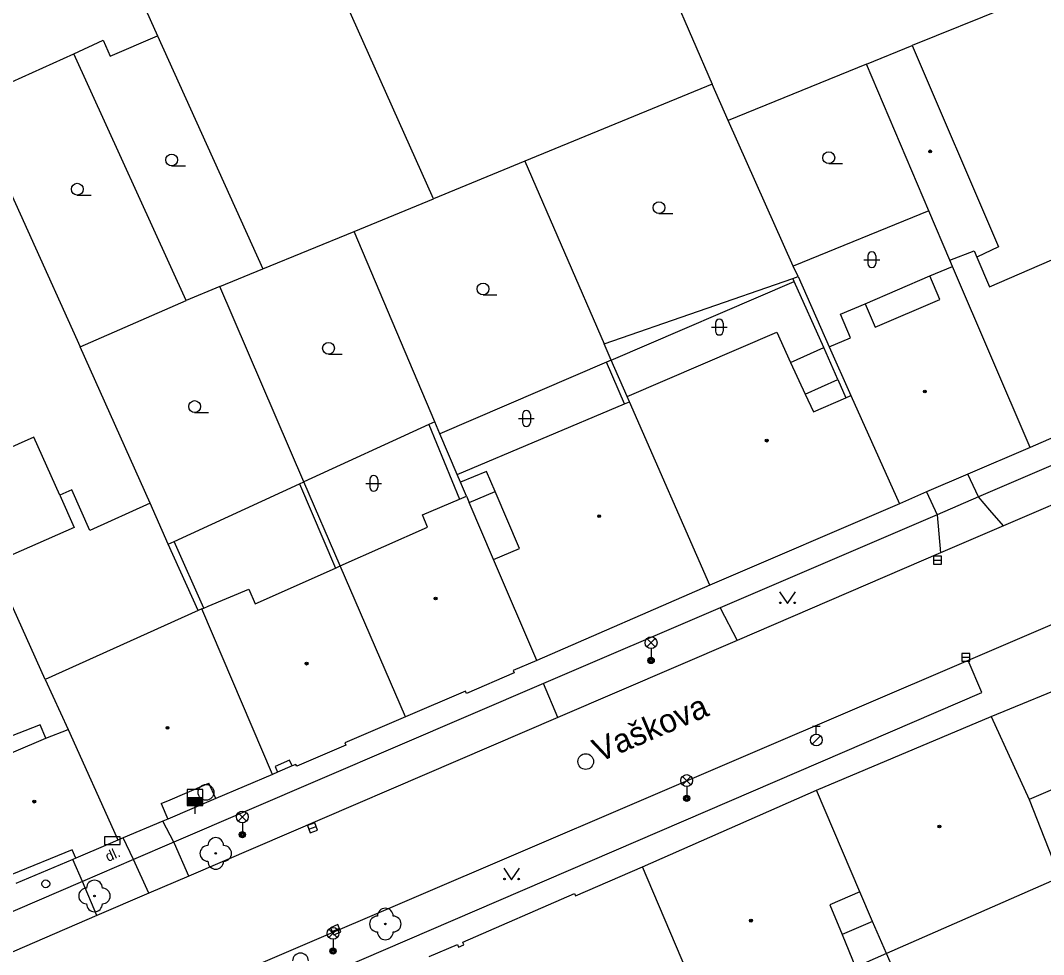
# Model space of a CAD drawing. Extents: x -596229 to -595156, y -1161237 to -1159376.
# Drawn here: x -595820.2 to -595755.3, y -1160565.9 to -1160506.5 of the extents above; entities that cross this region are included whole.
import ezdxf

# ---------------------------------------------------------------- set-up
doc = ezdxf.new("R2010")
doc.units = 0
for name, color, linetype in [('DOP - kresba z DSPS bez souradnic', 7, 'Continuous'), ('DOP - rozhrani ploch obecne', 7, 'Continuous'), ('Level 22', 7, 'Continuous'), ('Level 24', 7, 'Continuous'), ('Level 27', 7, 'Continuous'), ('Level 28', 7, 'Continuous'), ('Level 33', 7, 'Continuous'), ('Level 36', 7, 'Continuous'), ('Level 39', 7, 'Continuous'), ('Nazvy ulic', 7, 'Continuous'), ('TM - budovy zdene_ betonove - NP', 7, 'Continuous'), ('TM - budovy zdene_ betonove - VP', 7, 'Continuous'), ('TM - chodniky - VP', 7, 'Continuous'), ('TM - komunikace - VP', 7, 'Continuous'), ('TM - letecke snimky - pomocna linie', 7, 'Continuous'), ('TM - popis povrchu', 7, 'Continuous'), ('TM - rozhrani mezi zpev. plochami mezi sebou - VP', 7, 'Continuous'), ('TM - rozhrani ploch obecne - VP', 7, 'Continuous')]:
    doc.layers.add(name, color=color, linetype=linetype)

msp = doc.modelspace()

# ---------------------------------------------------------------- linework, layer by layer
at = {"layer": 'DOP - kresba z DSPS bez souradnic'}
for points in [[(-595771.11, -1160523.13), (-595771.2, -1160522.93)], [(-595769.24, -1160527.32), (-595771.11, -1160523.13)], [(-595771.34, -1160528.27), (-595769.24, -1160527.32)], [(-595768.34, -1160529.34), (-595769.24, -1160527.32)], [(-595781.88, -1160530.89), (-595783.04, -1160528.25)], [(-595770.42, -1160530.27), (-595768.34, -1160529.34)], [(-595768.34, -1160529.34), (-595767.83, -1160530.5)], [(-595794.31, -1160532.19), (-595792.37, -1160536.93)], [(-595802.52, -1160535.97), (-595800.24, -1160541.31)], [(-595808.6, -1160543.85), (-595810.49, -1160539.62)]]:
    msp.add_lwpolyline(points, dxfattribs=at)
at = {"layer": 'DOP - rozhrani ploch obecne'}
for points in [[(-595794.02, -1160517.87), (-595807.4, -1160487.94)], [(-595751.64, -1160503.29), (-595763.62, -1160508.14)], [(-595778.82, -1160504.82), (-595776.32, -1160510.6)], [(-595811.53, -1160507.53), (-595804.85, -1160522.32)], [(-595809.71, -1160524.32), (-595816.84, -1160508.67)], [(-595766.53, -1160509.33), (-595775.3, -1160512.89)], [(-595776.32, -1160510.6), (-595788.22, -1160515.49)], [(-595775.3, -1160512.89), (-595776.32, -1160510.6)], [(-595823.11, -1160512.54), (-595816.44, -1160527.26)], [(-595771.17, -1160522.14), (-595775.3, -1160512.89)], [(-595788.22, -1160515.49), (-595794.02, -1160517.87)], [(-595788.22, -1160515.49), (-595783.18, -1160527.08)], [(-595799.06, -1160519.94), (-595794.02, -1160517.87)], [(-595762.57, -1160518.63), (-595771.17, -1160522.14)], [(-595804.85, -1160522.32), (-595799.06, -1160519.94)], [(-595793.94, -1160532.02), (-595799.06, -1160519.94)], [(-595770.87, -1160522.81), (-595771.17, -1160522.14)], [(-595807.58, -1160523.44), (-595804.85, -1160522.32)], [(-595771.2, -1160522.93), (-595770.87, -1160522.81)], [(-595770.87, -1160522.81), (-595768.89, -1160527.26)], [(-595807.58, -1160523.44), (-595809.71, -1160524.32)], [(-595802.24, -1160535.84), (-595807.58, -1160523.44)], [(-595783.18, -1160527.08), (-595771.2, -1160522.93)], [(-595816.44, -1160527.26), (-595809.71, -1160524.32)], [(-595812, -1160537.2), (-595816.44, -1160527.26)], [(-595782.73, -1160528.11), (-595783.18, -1160527.08)], [(-595782.73, -1160528.11), (-595783.04, -1160528.25)], [(-595781.73, -1160530.43), (-595782.73, -1160528.11)], [(-595783.04, -1160528.25), (-595793.62, -1160532.79)], [(-595794.31, -1160532.19), (-595802.24, -1160535.84)], [(-595793.94, -1160532.02), (-595794.31, -1160532.19)], [(-595793.62, -1160532.79), (-595793.94, -1160532.02)], [(-595792.51, -1160535.38), (-595793.62, -1160532.79)], [(-595802.52, -1160535.97), (-595802.24, -1160535.84)], [(-595799.95, -1160541.18), (-595802.24, -1160535.84)], [(-595810.49, -1160539.62), (-595802.52, -1160535.97)], [(-595810.85, -1160539.79), (-595812, -1160537.2)], [(-595810.85, -1160539.79), (-595810.49, -1160539.62)], [(-595808.96, -1160544.01), (-595810.85, -1160539.79)], [(-595818.67, -1160548.38), (-595821.32, -1160542.49)], [(-595763.74, -1160569.25), (-595765.25, -1160565.78)]]:
    msp.add_lwpolyline(points, dxfattribs=at)
at = {"layer": 'Level 22'}
for centre in [(-595807.84, -1160559.43), (-595815.54, -1160562.13), (-595797.07, -1160563.91)]:
    msp.add_circle(centre, 0.05, dxfattribs=at)
for centre, start, end in [((-595807.84, -1160558.93), 0, 180), ((-595808.34, -1160559.43), 90, 270), ((-595807.34, -1160559.43), 270, 90), ((-595807.84, -1160559.93), 180, 0), ((-595815.54, -1160561.63), 0, 180), ((-595816.04, -1160562.13), 90, 270), ((-595815.04, -1160562.13), 270, 90), ((-595815.54, -1160562.63), 180, 0), ((-595797.07, -1160563.41), 0, 180), ((-595797.57, -1160563.91), 90, 270), ((-595796.57, -1160563.91), 270, 90), ((-595797.07, -1160564.41), 180, 0), ((-595802.46, -1160566.26), 0, 180)]:
    msp.add_arc(centre, 0.5, start, end, dxfattribs=at)
at = {"layer": 'Level 24'}
msp.add_lwpolyline([(-595814.907, -1160558.868), (-595813.907, -1160558.868), (-595813.907, -1160558.368), (-595814.907, -1160558.368)], close=True, dxfattribs=at)
at = {"layer": 'Level 27'}
for p, q in [((-595762.27, -1160540.81), (-595761.77, -1160540.81)), ((-595760.47, -1160546.98), (-595759.97, -1160546.98)), ((-595801.925, -1160557.895), (-595801.455, -1160557.725)), ((-595800.448, -1160564.381), (-595799.991, -1160564.179))]:
    msp.add_line(p, q, dxfattribs=at)
for points in [[(-595762.27, -1160541.06), (-595761.77, -1160541.06), (-595761.77, -1160540.56), (-595762.27, -1160540.56)], [(-595760.47, -1160547.23), (-595759.97, -1160547.23), (-595759.97, -1160546.73), (-595760.47, -1160546.73)], [(-595801.84, -1160558.13), (-595801.37, -1160557.96), (-595801.54, -1160557.49), (-595802.01, -1160557.66)], [(-595800.347, -1160564.61), (-595799.89, -1160564.407), (-595800.093, -1160563.95), (-595800.55, -1160564.153)]]:
    msp.add_lwpolyline(points, close=True, dxfattribs=at)
for centre in [(-595784.35, -1160553.6), (-595808.46, -1160555.55)]:
    msp.add_circle(centre, 0.5, dxfattribs=at)
at = {"layer": 'Level 28'}
for p, q in [((-595769.96, -1160551.355), (-595769.46, -1160551.355)), ((-595769.71, -1160551.855), (-595769.71, -1160551.355)), ((-595769.968, -1160552.502), (-595769.438, -1160551.972)), ((-595809.66, -1160555.88), (-595808.66, -1160555.88)), ((-595809.66, -1160555.93), (-595808.66, -1160555.93)), ((-595809.66, -1160555.98), (-595808.66, -1160555.98)), ((-595809.66, -1160556.03), (-595808.66, -1160556.03)), ((-595809.66, -1160556.08), (-595808.66, -1160556.08)), ((-595809.66, -1160556.13), (-595808.66, -1160556.13)), ((-595809.66, -1160556.18), (-595808.66, -1160556.18)), ((-595809.66, -1160556.23), (-595808.66, -1160556.23)), ((-595809.66, -1160556.28), (-595808.66, -1160556.28)), ((-595809.66, -1160556.33), (-595808.66, -1160556.33)), ((-595809.16, -1160556.38), (-595809.16, -1160556.91))]:
    msp.add_line(p, q, dxfattribs=at)
msp.add_lwpolyline([(-595809.66, -1160556.38), (-595808.66, -1160556.38), (-595808.66, -1160555.38), (-595809.66, -1160555.38)], close=True, dxfattribs=at)
for centre, radius in [((-595769.71, -1160552.23), 0.375), ((-595818.63, -1160561.36), 0.25)]:
    msp.add_circle(centre, radius, dxfattribs=at)
at = {"layer": 'Level 33'}
for p, q in [((-595780.465, -1160546.32), (-595779.935, -1160545.79)), ((-595780.465, -1160545.79), (-595779.935, -1160546.32)), ((-595780.2, -1160546.43), (-595780.2, -1160547.18)), ((-595778.205, -1160555.07), (-595777.675, -1160554.54)), ((-595778.205, -1160554.54), (-595777.675, -1160555.07)), ((-595777.94, -1160555.18), (-595777.94, -1160555.93)), ((-595806.415, -1160557.38), (-595805.885, -1160556.85)), ((-595806.415, -1160556.85), (-595805.885, -1160557.38)), ((-595806.15, -1160557.49), (-595806.15, -1160558.24)), ((-595800.655, -1160564.77), (-595800.125, -1160564.24)), ((-595800.655, -1160564.24), (-595800.125, -1160564.77)), ((-595800.39, -1160564.88), (-595800.39, -1160565.63))]:
    msp.add_line(p, q, dxfattribs=at)
for centre, radius in [((-595780.2, -1160546.055), 0.375), ((-595780.2, -1160547.18), 0.2), ((-595780.2, -1160547.18), 0.145), ((-595780.2, -1160547.18), 0.0876), ((-595777.94, -1160554.805), 0.375), ((-595777.94, -1160555.93), 0.2), ((-595777.94, -1160555.93), 0.145), ((-595777.94, -1160555.93), 0.0876), ((-595806.15, -1160557.115), 0.375), ((-595806.15, -1160558.24), 0.2), ((-595806.15, -1160558.24), 0.145), ((-595806.15, -1160558.24), 0.0876), ((-595800.39, -1160564.505), 0.375), ((-595800.39, -1160565.63), 0.2), ((-595800.39, -1160565.63), 0.145), ((-595800.39, -1160565.63), 0.0876)]:
    msp.add_circle(centre, radius, dxfattribs=at)
at = {"layer": 'Level 36'}
for p, q in [((-595768.92, -1160515.635), (-595768.045, -1160515.635)), ((-595810.64, -1160515.775), (-595809.765, -1160515.775)), ((-595816.63, -1160517.635), (-595815.755, -1160517.635)), ((-595779.7, -1160518.805), (-595778.825, -1160518.805)), ((-595766.436, -1160521.486), (-595766.436, -1160521.986)), ((-595765.936, -1160521.486), (-595765.936, -1160521.986)), ((-595766.686, -1160521.736), (-595765.686, -1160521.736)), ((-595790.87, -1160523.965), (-595789.995, -1160523.965)), ((-595776.366, -1160526.016), (-595775.366, -1160526.016)), ((-595776.116, -1160525.766), (-595776.116, -1160526.266)), ((-595775.616, -1160525.766), (-595775.616, -1160526.266)), ((-595800.68, -1160527.735), (-595799.805, -1160527.735)), ((-595809.18, -1160531.435), (-595808.305, -1160531.435)), ((-595788.616, -1160531.816), (-595787.616, -1160531.816)), ((-595788.366, -1160531.566), (-595788.366, -1160532.066)), ((-595787.866, -1160531.566), (-595787.866, -1160532.066)), ((-595798.056, -1160535.686), (-595798.056, -1160536.186)), ((-595797.556, -1160535.686), (-595797.556, -1160536.186)), ((-595798.306, -1160535.936), (-595797.306, -1160535.936))]:
    msp.add_line(p, q, dxfattribs=at)
for points in [[(-595772.04, -1160542.82), (-595771.54, -1160543.57), (-595771.04, -1160542.82)], [(-595789.56, -1160560.36), (-595789.06, -1160561.11), (-595788.56, -1160560.36)]]:
    msp.add_lwpolyline(points, dxfattribs=at)
for centre, radius in [((-595810.64, -1160515.4), 0.375), ((-595768.92, -1160515.26), 0.375), ((-595816.63, -1160517.26), 0.375), ((-595779.7, -1160518.43), 0.375), ((-595790.87, -1160523.59), 0.375), ((-595800.68, -1160527.36), 0.375), ((-595809.18, -1160531.06), 0.375), ((-595771.99, -1160543.52), 0.05), ((-595771.091, -1160543.52), 0.05), ((-595789.51, -1160561.06), 0.05), ((-595788.611, -1160561.06), 0.05)]:
    msp.add_circle(centre, radius, dxfattribs=at)
for centre, start, end in [((-595766.186, -1160521.486), 0, 180), ((-595766.186, -1160521.986), 180, 0), ((-595775.866, -1160525.766), 0, 180), ((-595775.866, -1160526.266), 180, 0), ((-595788.116, -1160531.566), 0, 180), ((-595788.116, -1160532.066), 180, 0), ((-595797.806, -1160535.686), 0, 180), ((-595797.806, -1160536.186), 180, 0)]:
    msp.add_arc(centre, 0.25, start, end, dxfattribs=at)
at = {"layer": 'Level 39'}
for centre, radius in [((-595762.48, -1160514.86), 0.09), ((-595762.48, -1160514.86), 0.0398), ((-595762.82, -1160530.1), 0.09), ((-595762.82, -1160530.1), 0.0398), ((-595772.86, -1160533.22), 0.09), ((-595772.86, -1160533.22), 0.0398), ((-595783.5, -1160538.02), 0.09), ((-595783.5, -1160538.02), 0.0398), ((-595793.88, -1160543.25), 0.09), ((-595793.88, -1160543.25), 0.0398), ((-595802.07, -1160547.38), 0.09), ((-595802.07, -1160547.38), 0.0398), ((-595810.9, -1160551.46), 0.09), ((-595810.9, -1160551.46), 0.0398), ((-595819.36, -1160556.14), 0.09), ((-595819.36, -1160556.14), 0.0398), ((-595761.9, -1160557.72), 0.09), ((-595761.9, -1160557.72), 0.0398), ((-595773.86, -1160563.7), 0.09), ((-595773.86, -1160563.7), 0.0398)]:
    msp.add_circle(centre, radius, dxfattribs=at)
at = {"layer": 'TM - budovy zdene_ betonove - NP'}
for points in [[(-595803.15, -1160553.51), (-595804.07, -1160553.92)], [(-595804.07, -1160553.92), (-595803.91, -1160554.28)], [(-595802.99, -1160553.88), (-595803.15, -1160553.51)], [(-595811.31, -1160556.27), (-595810.74, -1160556.02), (-595809.81, -1160555.62), (-595808.27, -1160554.96)], [(-595807.84, -1160555.95), (-595808.27, -1160554.96)], [(-595811.31, -1160556.27), (-595810.89, -1160557.25)], [(-595816.95, -1160559.2), (-595820.78, -1160560.77)], [(-595816.73, -1160559.73), (-595816.95, -1160559.2)]]:
    msp.add_lwpolyline(points, dxfattribs=at)
at = {"layer": 'TM - budovy zdene_ betonove - VP'}
for points in [[(-595814.24, -1160501.46), (-595811.53, -1160507.53)], [(-595816.84, -1160508.67), (-595814.98, -1160507.8)], [(-595814.98, -1160507.8), (-595814.55, -1160508.81)], [(-595814.55, -1160508.81), (-595811.53, -1160507.53)], [(-595766.53, -1160509.33), (-595763.62, -1160508.14)], [(-595763.62, -1160508.14), (-595758.15, -1160520.92)], [(-595823.43, -1160511.62), (-595816.84, -1160508.67)], [(-595762.57, -1160518.63), (-595766.53, -1160509.33)], [(-595758.71, -1160523.46), (-595739.86, -1160515.28)], [(-595761.23, -1160521.76), (-595762.57, -1160518.63)], [(-595758.15, -1160520.92), (-595759.53, -1160521.57)], [(-595761.23, -1160521.76), (-595759.69, -1160521.17)], [(-595759.69, -1160521.17), (-595759.53, -1160521.57)], [(-595759.53, -1160521.57), (-595758.71, -1160523.46)], [(-595762.5, -1160522.77), (-595761.06, -1160522.16)], [(-595761.06, -1160522.16), (-595761.23, -1160521.76)], [(-595756.13, -1160533.65), (-595761.06, -1160522.16)], [(-595761.86, -1160524.26), (-595762.5, -1160522.77)], [(-595768.18, -1160525.2), (-595766.61, -1160524.53)], [(-595766.61, -1160524.53), (-595765.97, -1160526.02)], [(-595765.97, -1160526.02), (-595761.86, -1160524.26)], [(-595767.54, -1160526.69), (-595768.18, -1160525.2)], [(-595781.73, -1160530.43), (-595772.22, -1160526.33)], [(-595772.22, -1160526.33), (-595771.34, -1160528.27)], [(-595768.89, -1160527.26), (-595767.54, -1160526.69)], [(-595739.51, -1160526.49), (-595753.46, -1160532.5), (-595756.13, -1160533.65)], [(-595768.89, -1160527.26), (-595767.51, -1160530.36)], [(-595771.34, -1160528.27), (-595770.42, -1160530.27)], [(-595781.57, -1160530.76), (-595781.73, -1160530.43)], [(-595770.42, -1160530.27), (-595769.9, -1160531.4)], [(-595769.9, -1160531.4), (-595767.83, -1160530.5)], [(-595767.83, -1160530.5), (-595767.51, -1160530.36)], [(-595767.51, -1160530.36), (-595764.44, -1160537.23)], [(-595792.51, -1160535.38), (-595781.88, -1160530.89)], [(-595781.88, -1160530.89), (-595781.57, -1160530.76)], [(-595776.47, -1160542.39), (-595781.57, -1160530.76)], [(-595756.13, -1160533.65), (-595760.09, -1160535.35)], [(-595790.66, -1160535.18), (-595792.3, -1160535.87)], [(-595790.11, -1160536.46), (-595790.66, -1160535.18)], [(-595792.3, -1160535.87), (-595792.51, -1160535.38)], [(-595760.09, -1160535.35), (-595762.71, -1160536.48)], [(-595788.56, -1160540.08), (-595790.11, -1160536.46)], [(-595762.71, -1160536.48), (-595764.44, -1160537.23)], [(-595794.71, -1160537.93), (-595792.37, -1160536.93)], [(-595792.37, -1160536.93), (-595791.93, -1160536.74)], [(-595791.93, -1160536.74), (-595791.75, -1160537.16)], [(-595790.2, -1160540.78), (-595791.75, -1160537.16)], [(-595764.44, -1160537.23), (-595776.47, -1160542.39)], [(-595794.39, -1160538.72), (-595794.71, -1160537.93)], [(-595799.95, -1160541.18), (-595794.39, -1160538.72)], [(-595790.2, -1160540.78), (-595788.56, -1160540.08)], [(-595787.46, -1160547.18), (-595790.2, -1160540.78)], [(-595805.34, -1160543.58), (-595800.24, -1160541.31)], [(-595800.24, -1160541.31), (-595799.95, -1160541.18)], [(-595795.79, -1160550.75), (-595799.95, -1160541.18)], [(-595776.47, -1160542.39), (-595787.46, -1160547.18)], [(-595808.33, -1160543.74), (-595805.73, -1160542.65)], [(-595805.73, -1160542.65), (-595805.34, -1160543.58)], [(-595808.96, -1160544.01), (-595818.67, -1160548.38)], [(-595808.73, -1160543.91), (-595808.96, -1160544.01)], [(-595808.73, -1160543.91), (-595808.6, -1160543.85)], [(-595804.23, -1160554.42), (-595808.73, -1160543.91)], [(-595808.6, -1160543.85), (-595808.33, -1160543.74)], [(-595787.46, -1160547.18), (-595788.95, -1160547.82)], [(-595788.89, -1160547.96), (-595791.91, -1160549.27)], [(-595788.95, -1160547.82), (-595788.89, -1160547.96)], [(-595818.67, -1160548.38), (-595817.2, -1160551.57)], [(-595758.61, -1160550.74), (-595753.05, -1160548.45)], [(-595791.98, -1160549.12), (-595795.79, -1160550.75)], [(-595791.91, -1160549.27), (-595791.98, -1160549.12)], [(-595795.79, -1160550.75), (-595799.64, -1160552.42)], [(-595769.7, -1160555.41), (-595758.61, -1160550.74)], [(-595758.61, -1160550.74), (-595757.24, -1160553.74)], [(-595822.56, -1160553.78), (-595818.62, -1160552.12)], [(-595818.62, -1160552.12), (-595817.2, -1160551.57)], [(-595817.2, -1160551.57), (-595814.15, -1160558.37), (-595814.05, -1160558.59)], [(-595799.58, -1160552.56), (-595802.7, -1160553.9)], [(-595799.64, -1160552.42), (-595799.58, -1160552.56)], [(-595802.99, -1160553.88), (-595803.91, -1160554.28)], [(-595802.75, -1160553.78), (-595802.99, -1160553.88)], [(-595802.7, -1160553.9), (-595802.75, -1160553.78)], [(-595757.24, -1160553.74), (-595756.2, -1160556)], [(-595750.78, -1160553.68), (-595756.2, -1160556)], [(-595804.23, -1160554.42), (-595807.84, -1160555.95)], [(-595803.91, -1160554.28), (-595804.23, -1160554.42)], [(-595807.84, -1160555.95), (-595810.89, -1160557.25)], [(-595780.74, -1160560.28), (-595769.7, -1160555.41)], [(-595766.95, -1160561.88), (-595769.7, -1160555.41)], [(-595756.2, -1160556), (-595754.26, -1160560.95)], [(-595810.89, -1160557.25), (-595811.2, -1160557.38)], [(-595811.2, -1160557.38), (-595813.72, -1160558.45)], [(-595814.05, -1160558.59), (-595814.7, -1160558.87), (-595816.73, -1160559.73)], [(-595813.72, -1160558.45), (-595814.05, -1160558.59)], [(-595816.92, -1160559.81), (-595820.54, -1160561.34)], [(-595816.73, -1160559.73), (-595816.92, -1160559.81)], [(-595784.99, -1160562.13), (-595780.74, -1160560.28)], [(-595775.77, -1160571.98), (-595780.74, -1160560.28)], [(-595754.26, -1160560.95), (-595765.25, -1160565.78)], [(-595766.95, -1160561.88), (-595768.86, -1160562.69)], [(-595766.14, -1160563.75), (-595766.95, -1160561.88)], [(-595792.15, -1160565.07), (-595785.06, -1160561.97)], [(-595785.06, -1160561.97), (-595784.99, -1160562.13)], [(-595768.86, -1160562.69), (-595768.07, -1160564.57)], [(-595765.25, -1160565.78), (-595766.14, -1160563.75)], [(-595792.08, -1160565.24), (-595792.15, -1160565.07)], [(-595768.07, -1160564.57), (-595767.22, -1160566.65)], [(-595794.28, -1160565.97), (-595792.5, -1160565.21)], [(-595792.5, -1160565.21), (-595792.42, -1160565.39)], [(-595792.42, -1160565.39), (-595792.08, -1160565.24)]]:
    msp.add_lwpolyline(points, dxfattribs=at)
at = {"layer": 'TM - chodniky - VP'}
for points in [[(-595731.2, -1160524.74), (-595747.85, -1160531.84), (-595752.45, -1160533.81), (-595759.42, -1160536.8)], [(-595757.83, -1160538.64), (-595758.7, -1160537.64), (-595759.42, -1160536.8)], [(-595762.04, -1160537.93), (-595775.82, -1160543.84)], [(-595762.04, -1160537.93), (-595761.82, -1160540.35)], [(-595775.82, -1160543.84), (-595774.74, -1160545.91)], [(-595808.78, -1160570.57), (-595759.21, -1160549.21), (-595760.07, -1160547.19)], [(-595787.04, -1160548.65), (-595810.5, -1160558.72)], [(-595786.12, -1160550.8), (-595787.04, -1160548.65)], [(-595809.54, -1160560.87), (-595810.46, -1160558.8), (-595810.5, -1160558.72)], [(-595813.06, -1160559.82), (-595816.3, -1160561.21)], [(-595812.08, -1160561.96), (-595813.06, -1160559.82)], [(-595815.38, -1160563.38), (-595816.3, -1160561.21)]]:
    msp.add_lwpolyline(points, dxfattribs=at)
at = {"layer": 'TM - komunikace - VP'}
for points in [[(-595725.17, -1160524.56), (-595731.06, -1160527.15), (-595747.41, -1160534.16), (-595752, -1160536.13), (-595757.83, -1160538.64)], [(-595757.83, -1160538.64), (-595761.82, -1160540.35)], [(-595761.82, -1160540.35), (-595774.74, -1160545.91)], [(-595754.44, -1160544.78), (-595760.07, -1160547.19)], [(-595774.74, -1160545.91), (-595786.12, -1160550.8)], [(-595760.07, -1160547.19), (-595809.69, -1160568.44)], [(-595786.12, -1160550.8), (-595809.54, -1160560.87)], [(-595809.54, -1160560.87), (-595812.08, -1160561.96)], [(-595812.08, -1160561.96), (-595815.38, -1160563.38)], [(-595815.38, -1160563.38), (-595823.95, -1160567.07)]]:
    msp.add_lwpolyline(points, dxfattribs=at)
at = {"layer": 'TM - letecke snimky - pomocna linie'}
for points in [[(-595782.73, -1160528.11), (-595771.11, -1160523.13)], [(-595817.74, -1160536.69), (-595819.39, -1160533), (-595824.58, -1160535.32)], [(-595812, -1160537.2), (-595815.84, -1160538.92), (-595816.98, -1160536.35), (-595817.74, -1160536.69)], [(-595817.74, -1160536.69), (-595816.82, -1160538.74), (-595822, -1160541)]]:
    msp.add_lwpolyline(points, dxfattribs=at)
at = {"layer": 'TM - rozhrani mezi zpev. plochami mezi sebou - VP'}
for points in [[(-595759.42, -1160536.8), (-595760.09, -1160535.35)], [(-595762.71, -1160536.48), (-595762.04, -1160537.93)], [(-595759.42, -1160536.8), (-595762.04, -1160537.93)], [(-595775.82, -1160543.84), (-595787.04, -1160548.65)], [(-595810.5, -1160558.72), (-595811.2, -1160557.38)], [(-595813.06, -1160559.82), (-595813.72, -1160558.45)], [(-595810.5, -1160558.72), (-595813.06, -1160559.82)], [(-595816.3, -1160561.21), (-595816.92, -1160559.81)], [(-595816.3, -1160561.21), (-595824.88, -1160564.89)]]:
    msp.add_lwpolyline(points, dxfattribs=at)
at = {"layer": 'TM - rozhrani ploch obecne - VP'}
for points in [[(-595766.61, -1160524.53), (-595762.5, -1160522.77)], [(-595791.93, -1160536.74), (-595792.3, -1160535.87)], [(-595791.75, -1160537.16), (-595790.11, -1160536.46)], [(-595818.98, -1160551.26), (-595821.31, -1160552.18)], [(-595818.62, -1160552.12), (-595818.98, -1160551.26)], [(-595766.14, -1160563.75), (-595768.07, -1160564.57)], [(-595765.25, -1160565.78), (-595767.22, -1160566.65)]]:
    msp.add_lwpolyline(points, dxfattribs=at)

# ---------------------------------------------------------------- texts
at = {"layer": 'Nazvy ulic'}
msp.add_text('Vaškova', height=1.5, rotation=23.08584, dxfattribs=at).set_placement((-595783.505, -1160553.665))
at = {"layer": 'TM - popis povrchu'}
msp.add_text('dl.', height=0.65, rotation=24.35, dxfattribs=at).set_placement((-595814.67, -1160559.98))

doc.saveas('drawing.dxf')
